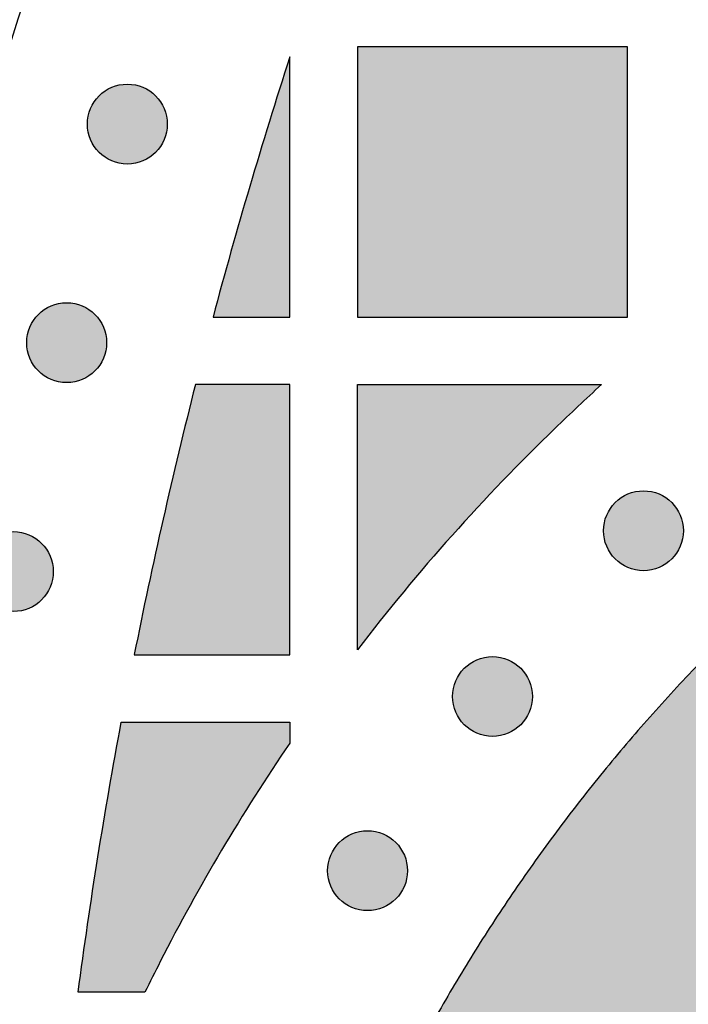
# Model space of a CAD drawing. Header units: millimetres. Extents: x -3873 to -97, y 912 to 4165.
# Tile 428 of 656: x -1893 to -1863, y 2940 to 2983. Entities that reach past the tile are written whole.
import ezdxf

# ---------------------------------------------------------------- set-up
doc = ezdxf.new("R2010")
doc.units = ezdxf.units.MM
doc.layers.add('pattern', color=7, linetype='Continuous', true_color=0x000000)

msp = doc.modelspace()

# ---------------------------------------------------------------- hatches: boundary and pattern name
at = {"layer": 'pattern'}
for points in [[(-1878.002, 2970.242), (-1866.002, 2970.242), (-1866.002, 2982.242), (-1878.002, 2982.242)], [(-1884.41, 2970.242), (-1881.002, 2970.242), (-1881.002, 2981.799), (-1882.779, 2976.042)], [(-1886.96, 2980.07), (-1886.988, 2980.097), (-1887.017, 2980.124), (-1887.047, 2980.151), (-1887.077, 2980.177), (-1887.109, 2980.203), (-1887.141, 2980.228), (-1887.175, 2980.253), (-1887.209, 2980.277), (-1887.244, 2980.3), (-1887.28, 2980.323), (-1887.316, 2980.345), (-1887.353, 2980.366), (-1887.391, 2980.387), (-1887.43, 2980.406), (-1887.469, 2980.425), (-1887.51, 2980.443), (-1887.55, 2980.46), (-1887.592, 2980.476), (-1887.634, 2980.491), (-1887.676, 2980.506), (-1887.719, 2980.519), (-1887.762, 2980.531), (-1887.806, 2980.542), (-1887.851, 2980.552), (-1887.895, 2980.56), (-1887.94, 2980.568), (-1887.986, 2980.574), (-1888.031, 2980.58), (-1888.077, 2980.584), (-1888.122, 2980.587), (-1888.168, 2980.589), (-1888.214, 2980.589), (-1888.26, 2980.589), (-1888.306, 2980.587), (-1888.352, 2980.584), (-1888.397, 2980.58), (-1888.443, 2980.574), (-1888.488, 2980.568), (-1888.533, 2980.56), (-1888.578, 2980.552), (-1888.622, 2980.542), (-1888.666, 2980.531), (-1888.709, 2980.519), (-1888.752, 2980.506), (-1888.795, 2980.491), (-1888.837, 2980.476), (-1888.878, 2980.46), (-1888.919, 2980.443), (-1888.959, 2980.425), (-1888.998, 2980.406), (-1889.037, 2980.387), (-1889.075, 2980.366), (-1889.112, 2980.345), (-1889.149, 2980.323), (-1889.185, 2980.3), (-1889.22, 2980.277), (-1889.254, 2980.253), (-1889.287, 2980.228), (-1889.319, 2980.203), (-1889.351, 2980.177), (-1889.382, 2980.151), (-1889.412, 2980.124), (-1889.441, 2980.097), (-1889.469, 2980.07), (-1889.496, 2980.041), (-1889.524, 2980.012), (-1889.55, 2979.982), (-1889.577, 2979.952), (-1889.602, 2979.92), (-1889.628, 2979.888), (-1889.652, 2979.854), (-1889.676, 2979.82), (-1889.7, 2979.785), (-1889.722, 2979.75), (-1889.744, 2979.713), (-1889.766, 2979.676), (-1889.786, 2979.638), (-1889.806, 2979.599), (-1889.825, 2979.56), (-1889.843, 2979.52), (-1889.86, 2979.479), (-1889.876, 2979.438), (-1889.891, 2979.396), (-1889.905, 2979.353), (-1889.918, 2979.31), (-1889.93, 2979.267), (-1889.941, 2979.223), (-1889.951, 2979.178), (-1889.96, 2979.134), (-1889.967, 2979.089), (-1889.974, 2979.044), (-1889.979, 2978.998), (-1889.983, 2978.952), (-1889.986, 2978.907), (-1889.988, 2978.861), (-1889.989, 2978.815), (-1889.988, 2978.769), (-1889.986, 2978.723), (-1889.983, 2978.677), (-1889.979, 2978.632), (-1889.974, 2978.586), (-1889.967, 2978.541), (-1889.96, 2978.496), (-1889.951, 2978.451), (-1889.941, 2978.407), (-1889.93, 2978.363), (-1889.918, 2978.32), (-1889.905, 2978.277), (-1889.891, 2978.234), (-1889.876, 2978.192), (-1889.86, 2978.151), (-1889.843, 2978.11), (-1889.825, 2978.07), (-1889.806, 2978.031), (-1889.786, 2977.992), (-1889.766, 2977.954), (-1889.744, 2977.917), (-1889.722, 2977.88), (-1889.7, 2977.844), (-1889.676, 2977.81), (-1889.652, 2977.775), (-1889.628, 2977.742), (-1889.602, 2977.71), (-1889.577, 2977.678), (-1889.55, 2977.647), (-1889.524, 2977.617), (-1889.496, 2977.588), (-1889.469, 2977.56), (-1889.441, 2977.533), (-1889.412, 2977.506), (-1889.382, 2977.479), (-1889.351, 2977.453), (-1889.319, 2977.427), (-1889.287, 2977.402), (-1889.254, 2977.377), (-1889.22, 2977.353), (-1889.185, 2977.33), (-1889.149, 2977.307), (-1889.112, 2977.285), (-1889.075, 2977.263), (-1889.037, 2977.243), (-1888.998, 2977.223), (-1888.959, 2977.205), (-1888.919, 2977.187), (-1888.878, 2977.17), (-1888.837, 2977.153), (-1888.795, 2977.138), (-1888.752, 2977.124), (-1888.709, 2977.111), (-1888.666, 2977.099), (-1888.622, 2977.088), (-1888.578, 2977.078), (-1888.533, 2977.07), (-1888.488, 2977.062), (-1888.443, 2977.055), (-1888.397, 2977.05), (-1888.352, 2977.046), (-1888.306, 2977.043), (-1888.26, 2977.041), (-1888.214, 2977.041), (-1888.168, 2977.041), (-1888.122, 2977.043), (-1888.077, 2977.046), (-1888.031, 2977.05), (-1887.986, 2977.055), (-1887.94, 2977.062), (-1887.895, 2977.07), (-1887.851, 2977.078), (-1887.806, 2977.088), (-1887.762, 2977.099), (-1887.719, 2977.111), (-1887.676, 2977.124), (-1887.634, 2977.138), (-1887.592, 2977.153), (-1887.55, 2977.17), (-1887.51, 2977.187), (-1887.469, 2977.205), (-1887.43, 2977.223), (-1887.391, 2977.243), (-1887.353, 2977.263), (-1887.316, 2977.285), (-1887.28, 2977.307), (-1887.244, 2977.33), (-1887.209, 2977.353), (-1887.175, 2977.377), (-1887.141, 2977.402), (-1887.109, 2977.427), (-1887.077, 2977.453), (-1887.047, 2977.479), (-1887.017, 2977.506), (-1886.988, 2977.533), (-1886.96, 2977.56), (-1886.932, 2977.588), (-1886.905, 2977.617), (-1886.878, 2977.647), (-1886.852, 2977.678), (-1886.826, 2977.71), (-1886.801, 2977.742), (-1886.776, 2977.775), (-1886.752, 2977.81), (-1886.729, 2977.844), (-1886.706, 2977.88), (-1886.684, 2977.917), (-1886.663, 2977.954), (-1886.642, 2977.992), (-1886.623, 2978.031), (-1886.604, 2978.07), (-1886.586, 2978.11), (-1886.569, 2978.151), (-1886.553, 2978.192), (-1886.538, 2978.234), (-1886.524, 2978.277), (-1886.51, 2978.32), (-1886.498, 2978.363), (-1886.487, 2978.407), (-1886.478, 2978.451), (-1886.469, 2978.496), (-1886.461, 2978.541), (-1886.455, 2978.586), (-1886.449, 2978.632), (-1886.445, 2978.677), (-1886.442, 2978.723), (-1886.441, 2978.769), (-1886.44, 2978.815), (-1886.441, 2978.861), (-1886.442, 2978.907), (-1886.445, 2978.952), (-1886.449, 2978.998), (-1886.455, 2979.044), (-1886.461, 2979.089), (-1886.469, 2979.134), (-1886.478, 2979.178), (-1886.487, 2979.223), (-1886.498, 2979.267), (-1886.51, 2979.31), (-1886.524, 2979.353), (-1886.538, 2979.396), (-1886.553, 2979.438), (-1886.569, 2979.479), (-1886.586, 2979.52), (-1886.604, 2979.56), (-1886.623, 2979.599), (-1886.642, 2979.638), (-1886.663, 2979.676), (-1886.684, 2979.713), (-1886.706, 2979.75), (-1886.729, 2979.785), (-1886.752, 2979.82), (-1886.776, 2979.854), (-1886.801, 2979.888), (-1886.826, 2979.92), (-1886.852, 2979.952), (-1886.878, 2979.982), (-1886.905, 2980.012), (-1886.932, 2980.041)], [(-1811.438, 2971.708), (-1828.127, 2978.1), (-1830.382, 2977.155), (-1832.618, 2976.154), (-1834.833, 2975.098), (-1837.026, 2973.988), (-1839.193, 2972.825), (-1841.334, 2971.608), (-1843.446, 2970.34), (-1845.528, 2969.021), (-1847.578, 2967.652), (-1849.593, 2966.235), (-1851.573, 2964.771), (-1853.515, 2963.261), (-1855.418, 2961.706), (-1857.281, 2960.109), (-1859.102, 2958.47), (-1860.879, 2956.792), (-1862.015, 2955.67), (-1863.13, 2954.523), (-1864.222, 2953.353), (-1865.291, 2952.158), (-1866.336, 2950.941), (-1867.356, 2949.702), (-1868.351, 2948.441), (-1869.32, 2947.16), (-1870.262, 2945.859), (-1871.176, 2944.539), (-1872.063, 2943.201), (-1872.922, 2941.846), (-1873.751, 2940.475), (-1874.551, 2939.088), (-1875.322, 2937.687), (-1876.062, 2936.272), (-1876.844, 2934.681), (-1877.581, 2933.061), (-1878.273, 2931.413), (-1878.917, 2929.74), (-1879.512, 2928.043), (-1880.059, 2926.324), (-1880.555, 2924.586), (-1880.999, 2922.831), (-1881.393, 2921.061), (-1881.734, 2919.278), (-1882.023, 2917.485), (-1882.259, 2915.685), (-1882.442, 2913.879), (-1882.572, 2912.071), (-1882.65, 2910.262), (-1882.676, 2908.454), (-1882.652, 2906.647), (-1882.575, 2904.838), (-1882.446, 2903.029), (-1882.265, 2901.223), (-1882.03, 2899.423), (-1881.743, 2897.63), (-1881.404, 2895.847), (-1881.012, 2894.077), (-1880.569, 2892.321), (-1880.074, 2890.582), (-1879.529, 2888.863), (-1878.935, 2887.165), (-1878.293, 2885.491), (-1877.603, 2883.843), (-1876.867, 2882.222), (-1876.086, 2880.631), (-1875.347, 2879.216), (-1874.578, 2877.814), (-1873.779, 2876.426), (-1872.951, 2875.054), (-1872.094, 2873.698), (-1871.208, 2872.359), (-1870.294, 2871.039), (-1869.354, 2869.737), (-1868.386, 2868.455), (-1867.392, 2867.193), (-1866.373, 2865.953), (-1865.329, 2864.735), (-1864.261, 2863.54), (-1863.17, 2862.368), (-1862.057, 2861.221), (-1860.921, 2860.098), (-1859.145, 2858.418), (-1857.326, 2856.778), (-1855.464, 2855.179), (-1853.563, 2853.623), (-1851.622, 2852.111), (-1849.643, 2850.645), (-1847.629, 2849.226), (-1845.581, 2847.855), (-1843.5, 2846.534), (-1841.389, 2845.264), (-1839.249, 2844.046), (-1837.083, 2842.88), (-1834.891, 2841.769), (-1832.677, 2840.711), (-1830.442, 2839.708), (-1828.188, 2838.762), (-1811.493, 2845.139), (-1823.672, 2849.879), (-1825.662, 2850.715), (-1827.635, 2851.601), (-1829.59, 2852.534), (-1831.525, 2853.516), (-1833.438, 2854.545), (-1835.327, 2855.621), (-1837.191, 2856.742), (-1839.028, 2857.908), (-1840.837, 2859.118), (-1842.615, 2860.371), (-1844.362, 2861.665), (-1846.075, 2863), (-1847.754, 2864.374), (-1849.398, 2865.786), (-1851.004, 2867.234), (-1852.572, 2868.717), (-1853.532, 2869.666), (-1854.473, 2870.636), (-1855.396, 2871.627), (-1856.299, 2872.637), (-1857.181, 2873.667), (-1858.043, 2874.716), (-1858.883, 2875.782), (-1859.701, 2876.866), (-1860.496, 2877.967), (-1861.269, 2879.083), (-1862.017, 2880.215), (-1862.742, 2881.361), (-1863.442, 2882.521), (-1864.118, 2883.694), (-1864.768, 2884.88), (-1865.393, 2886.076), (-1866.019, 2887.352), (-1866.609, 2888.652), (-1867.162, 2889.975), (-1867.677, 2891.318), (-1868.153, 2892.682), (-1868.59, 2894.063), (-1868.986, 2895.46), (-1869.341, 2896.872), (-1869.655, 2898.295), (-1869.928, 2899.73), (-1870.158, 2901.173), (-1870.346, 2902.622), (-1870.492, 2904.077), (-1870.595, 2905.534), (-1870.657, 2906.992), (-1870.676, 2908.449), (-1870.655, 2909.906), (-1870.593, 2911.364), (-1870.488, 2912.821), (-1870.341, 2914.276), (-1870.152, 2915.725), (-1869.92, 2917.168), (-1869.647, 2918.602), (-1869.331, 2920.025), (-1868.975, 2921.437), (-1868.577, 2922.833), (-1868.139, 2924.214), (-1867.662, 2925.577), (-1867.145, 2926.921), (-1866.591, 2928.243), (-1866, 2929.542), (-1865.373, 2930.817), (-1864.748, 2932.013), (-1864.096, 2933.198), (-1863.42, 2934.37), (-1862.718, 2935.53), (-1861.993, 2936.676), (-1861.243, 2937.807), (-1860.47, 2938.923), (-1859.673, 2940.022), (-1858.854, 2941.106), (-1858.013, 2942.171), (-1857.151, 2943.219), (-1856.268, 2944.248), (-1855.364, 2945.258), (-1854.44, 2946.248), (-1853.498, 2947.217), (-1852.537, 2948.165), (-1850.968, 2949.647), (-1849.36, 2951.094), (-1847.716, 2952.504), (-1846.036, 2953.877), (-1844.321, 2955.21), (-1842.573, 2956.503), (-1840.794, 2957.754), (-1838.984, 2958.962), (-1837.146, 2960.127), (-1835.281, 2961.247), (-1833.391, 2962.321), (-1831.477, 2963.348), (-1829.542, 2964.328), (-1827.586, 2965.26), (-1825.612, 2966.143), (-1823.621, 2966.978)], [(-1889.655, 2970.357), (-1889.683, 2970.385), (-1889.712, 2970.412), (-1889.742, 2970.439), (-1889.772, 2970.465), (-1889.804, 2970.491), (-1889.836, 2970.516), (-1889.87, 2970.541), (-1889.904, 2970.565), (-1889.939, 2970.588), (-1889.975, 2970.611), (-1890.011, 2970.633), (-1890.048, 2970.654), (-1890.086, 2970.675), (-1890.125, 2970.694), (-1890.164, 2970.713), (-1890.205, 2970.731), (-1890.245, 2970.748), (-1890.287, 2970.764), (-1890.329, 2970.779), (-1890.371, 2970.793), (-1890.414, 2970.806), (-1890.457, 2970.818), (-1890.501, 2970.829), (-1890.546, 2970.839), (-1890.59, 2970.848), (-1890.635, 2970.856), (-1890.681, 2970.862), (-1890.726, 2970.867), (-1890.772, 2970.872), (-1890.817, 2970.875), (-1890.863, 2970.876), (-1890.909, 2970.877), (-1890.955, 2970.876), (-1891.001, 2970.875), (-1891.047, 2970.872), (-1891.092, 2970.867), (-1891.138, 2970.862), (-1891.183, 2970.856), (-1891.228, 2970.848), (-1891.273, 2970.839), (-1891.317, 2970.829), (-1891.361, 2970.818), (-1891.404, 2970.806), (-1891.447, 2970.793), (-1891.49, 2970.779), (-1891.532, 2970.764), (-1891.573, 2970.748), (-1891.614, 2970.731), (-1891.654, 2970.713), (-1891.693, 2970.694), (-1891.732, 2970.675), (-1891.77, 2970.654), (-1891.807, 2970.633), (-1891.844, 2970.611), (-1891.88, 2970.588), (-1891.915, 2970.565), (-1891.949, 2970.541), (-1891.982, 2970.516), (-1892.014, 2970.491), (-1892.046, 2970.465), (-1892.077, 2970.439), (-1892.107, 2970.412), (-1892.136, 2970.385), (-1892.164, 2970.357), (-1892.191, 2970.329), (-1892.219, 2970.3), (-1892.245, 2970.27), (-1892.272, 2970.239), (-1892.297, 2970.208), (-1892.323, 2970.175), (-1892.347, 2970.142), (-1892.371, 2970.108), (-1892.395, 2970.073), (-1892.417, 2970.037), (-1892.439, 2970.001), (-1892.461, 2969.964), (-1892.481, 2969.926), (-1892.501, 2969.887), (-1892.52, 2969.847), (-1892.538, 2969.807), (-1892.555, 2969.767), (-1892.571, 2969.725), (-1892.586, 2969.683), (-1892.6, 2969.641), (-1892.613, 2969.598), (-1892.625, 2969.554), (-1892.636, 2969.51), (-1892.646, 2969.466), (-1892.655, 2969.422), (-1892.662, 2969.377), (-1892.669, 2969.331), (-1892.674, 2969.286), (-1892.678, 2969.24), (-1892.681, 2969.194), (-1892.683, 2969.149), (-1892.684, 2969.103), (-1892.683, 2969.057), (-1892.681, 2969.011), (-1892.678, 2968.965), (-1892.674, 2968.919), (-1892.669, 2968.874), (-1892.662, 2968.829), (-1892.655, 2968.784), (-1892.646, 2968.739), (-1892.636, 2968.695), (-1892.625, 2968.651), (-1892.613, 2968.607), (-1892.6, 2968.564), (-1892.586, 2968.522), (-1892.571, 2968.48), (-1892.555, 2968.439), (-1892.538, 2968.398), (-1892.52, 2968.358), (-1892.501, 2968.318), (-1892.481, 2968.28), (-1892.461, 2968.242), (-1892.439, 2968.204), (-1892.417, 2968.168), (-1892.395, 2968.132), (-1892.371, 2968.097), (-1892.347, 2968.063), (-1892.323, 2968.03), (-1892.297, 2967.997), (-1892.272, 2967.966), (-1892.245, 2967.935), (-1892.219, 2967.905), (-1892.191, 2967.876), (-1892.164, 2967.848), (-1892.136, 2967.82), (-1892.107, 2967.793), (-1892.077, 2967.767), (-1892.046, 2967.74), (-1892.014, 2967.715), (-1891.982, 2967.689), (-1891.949, 2967.665), (-1891.915, 2967.641), (-1891.88, 2967.617), (-1891.844, 2967.594), (-1891.807, 2967.572), (-1891.77, 2967.551), (-1891.732, 2967.531), (-1891.693, 2967.511), (-1891.654, 2967.492), (-1891.614, 2967.474), (-1891.573, 2967.457), (-1891.532, 2967.441), (-1891.49, 2967.426), (-1891.447, 2967.412), (-1891.404, 2967.399), (-1891.361, 2967.387), (-1891.317, 2967.376), (-1891.273, 2967.366), (-1891.228, 2967.357), (-1891.183, 2967.35), (-1891.138, 2967.343), (-1891.092, 2967.338), (-1891.047, 2967.334), (-1891.001, 2967.331), (-1890.955, 2967.329), (-1890.909, 2967.328), (-1890.863, 2967.329), (-1890.817, 2967.331), (-1890.772, 2967.334), (-1890.726, 2967.338), (-1890.681, 2967.343), (-1890.635, 2967.35), (-1890.59, 2967.357), (-1890.546, 2967.366), (-1890.501, 2967.376), (-1890.457, 2967.387), (-1890.414, 2967.399), (-1890.371, 2967.412), (-1890.329, 2967.426), (-1890.287, 2967.441), (-1890.245, 2967.457), (-1890.205, 2967.474), (-1890.164, 2967.492), (-1890.125, 2967.511), (-1890.086, 2967.531), (-1890.048, 2967.551), (-1890.011, 2967.572), (-1889.975, 2967.594), (-1889.939, 2967.617), (-1889.904, 2967.641), (-1889.87, 2967.665), (-1889.836, 2967.689), (-1889.804, 2967.715), (-1889.772, 2967.74), (-1889.742, 2967.767), (-1889.712, 2967.793), (-1889.683, 2967.82), (-1889.655, 2967.848), (-1889.627, 2967.876), (-1889.6, 2967.905), (-1889.573, 2967.935), (-1889.547, 2967.966), (-1889.521, 2967.997), (-1889.496, 2968.03), (-1889.471, 2968.063), (-1889.447, 2968.097), (-1889.424, 2968.132), (-1889.401, 2968.168), (-1889.379, 2968.204), (-1889.358, 2968.242), (-1889.337, 2968.28), (-1889.318, 2968.318), (-1889.299, 2968.358), (-1889.281, 2968.398), (-1889.264, 2968.439), (-1889.248, 2968.48), (-1889.233, 2968.522), (-1889.219, 2968.564), (-1889.205, 2968.607), (-1889.193, 2968.651), (-1889.182, 2968.695), (-1889.173, 2968.739), (-1889.164, 2968.784), (-1889.156, 2968.829), (-1889.15, 2968.874), (-1889.144, 2968.919), (-1889.14, 2968.965), (-1889.137, 2969.011), (-1889.136, 2969.057), (-1889.135, 2969.103), (-1889.136, 2969.149), (-1889.137, 2969.194), (-1889.14, 2969.24), (-1889.144, 2969.286), (-1889.15, 2969.331), (-1889.156, 2969.377), (-1889.164, 2969.422), (-1889.173, 2969.466), (-1889.182, 2969.51), (-1889.193, 2969.554), (-1889.205, 2969.598), (-1889.219, 2969.641), (-1889.233, 2969.683), (-1889.248, 2969.725), (-1889.264, 2969.767), (-1889.281, 2969.807), (-1889.299, 2969.847), (-1889.318, 2969.887), (-1889.337, 2969.926), (-1889.358, 2969.964), (-1889.379, 2970.001), (-1889.401, 2970.037), (-1889.424, 2970.073), (-1889.447, 2970.108), (-1889.471, 2970.142), (-1889.496, 2970.175), (-1889.521, 2970.208), (-1889.547, 2970.239), (-1889.573, 2970.27), (-1889.6, 2970.3), (-1889.627, 2970.329)], [(-1885.192, 2967.242), (-1886.627, 2961.259), (-1887.907, 2955.242), (-1881.002, 2955.242), (-1881.002, 2967.242)], [(-1867.164, 2967.242), (-1869.221, 2965.301), (-1870.396, 2964.144), (-1871.55, 2962.965), (-1872.682, 2961.764), (-1873.793, 2960.542), (-1874.881, 2959.3), (-1875.945, 2958.039), (-1876.986, 2956.758), (-1878.002, 2955.46), (-1878.002, 2967.242)], [(-1864.042, 2962.003), (-1864.07, 2962.031), (-1864.099, 2962.058), (-1864.129, 2962.084), (-1864.16, 2962.111), (-1864.191, 2962.136), (-1864.224, 2962.162), (-1864.257, 2962.186), (-1864.291, 2962.21), (-1864.326, 2962.234), (-1864.362, 2962.257), (-1864.398, 2962.279), (-1864.436, 2962.3), (-1864.474, 2962.32), (-1864.512, 2962.34), (-1864.552, 2962.359), (-1864.592, 2962.377), (-1864.633, 2962.394), (-1864.674, 2962.41), (-1864.716, 2962.425), (-1864.758, 2962.439), (-1864.801, 2962.452), (-1864.845, 2962.464), (-1864.889, 2962.475), (-1864.933, 2962.485), (-1864.978, 2962.494), (-1865.023, 2962.501), (-1865.068, 2962.508), (-1865.113, 2962.513), (-1865.159, 2962.517), (-1865.205, 2962.52), (-1865.251, 2962.522), (-1865.297, 2962.523), (-1865.342, 2962.522), (-1865.388, 2962.52), (-1865.434, 2962.517), (-1865.48, 2962.513), (-1865.525, 2962.508), (-1865.57, 2962.501), (-1865.615, 2962.494), (-1865.66, 2962.485), (-1865.704, 2962.475), (-1865.748, 2962.464), (-1865.792, 2962.452), (-1865.835, 2962.439), (-1865.877, 2962.425), (-1865.919, 2962.41), (-1865.961, 2962.394), (-1866.001, 2962.377), (-1866.041, 2962.359), (-1866.081, 2962.34), (-1866.119, 2962.32), (-1866.157, 2962.3), (-1866.195, 2962.279), (-1866.231, 2962.257), (-1866.267, 2962.234), (-1866.302, 2962.21), (-1866.336, 2962.186), (-1866.369, 2962.162), (-1866.402, 2962.136), (-1866.433, 2962.111), (-1866.464, 2962.084), (-1866.494, 2962.058), (-1866.523, 2962.031), (-1866.551, 2962.003), (-1866.579, 2961.975), (-1866.606, 2961.946), (-1866.633, 2961.916), (-1866.659, 2961.885), (-1866.685, 2961.854), (-1866.71, 2961.821), (-1866.734, 2961.788), (-1866.758, 2961.754), (-1866.782, 2961.719), (-1866.805, 2961.683), (-1866.827, 2961.647), (-1866.848, 2961.609), (-1866.868, 2961.571), (-1866.888, 2961.533), (-1866.907, 2961.493), (-1866.925, 2961.453), (-1866.942, 2961.412), (-1866.958, 2961.371), (-1866.973, 2961.329), (-1866.987, 2961.287), (-1867, 2961.244), (-1867.012, 2961.2), (-1867.023, 2961.156), (-1867.033, 2961.112), (-1867.042, 2961.067), (-1867.05, 2961.022), (-1867.056, 2960.977), (-1867.061, 2960.932), (-1867.065, 2960.886), (-1867.068, 2960.84), (-1867.07, 2960.794), (-1867.071, 2960.748), (-1867.07, 2960.703), (-1867.068, 2960.657), (-1867.065, 2960.611), (-1867.061, 2960.565), (-1867.056, 2960.52), (-1867.05, 2960.474), (-1867.042, 2960.43), (-1867.033, 2960.385), (-1867.023, 2960.341), (-1867.012, 2960.297), (-1867, 2960.253), (-1866.987, 2960.21), (-1866.973, 2960.168), (-1866.958, 2960.126), (-1866.942, 2960.084), (-1866.925, 2960.044), (-1866.907, 2960.004), (-1866.888, 2959.964), (-1866.868, 2959.925), (-1866.848, 2959.887), (-1866.827, 2959.85), (-1866.805, 2959.814), (-1866.782, 2959.778), (-1866.758, 2959.743), (-1866.734, 2959.709), (-1866.71, 2959.676), (-1866.685, 2959.643), (-1866.659, 2959.612), (-1866.633, 2959.581), (-1866.606, 2959.551), (-1866.579, 2959.522), (-1866.551, 2959.494), (-1866.523, 2959.466), (-1866.494, 2959.439), (-1866.464, 2959.412), (-1866.433, 2959.386), (-1866.402, 2959.36), (-1866.369, 2959.335), (-1866.336, 2959.311), (-1866.302, 2959.286), (-1866.267, 2959.263), (-1866.231, 2959.24), (-1866.195, 2959.218), (-1866.157, 2959.197), (-1866.119, 2959.177), (-1866.081, 2959.157), (-1866.041, 2959.138), (-1866.001, 2959.12), (-1865.961, 2959.103), (-1865.919, 2959.087), (-1865.877, 2959.072), (-1865.835, 2959.058), (-1865.792, 2959.045), (-1865.748, 2959.033), (-1865.704, 2959.022), (-1865.66, 2959.012), (-1865.615, 2959.003), (-1865.57, 2958.995), (-1865.525, 2958.989), (-1865.48, 2958.984), (-1865.434, 2958.979), (-1865.388, 2958.977), (-1865.342, 2958.975), (-1865.297, 2958.974), (-1865.251, 2958.975), (-1865.205, 2958.977), (-1865.159, 2958.979), (-1865.113, 2958.984), (-1865.068, 2958.989), (-1865.023, 2958.995), (-1864.978, 2959.003), (-1864.933, 2959.012), (-1864.889, 2959.022), (-1864.845, 2959.033), (-1864.801, 2959.045), (-1864.758, 2959.058), (-1864.716, 2959.072), (-1864.674, 2959.087), (-1864.633, 2959.103), (-1864.592, 2959.12), (-1864.552, 2959.138), (-1864.512, 2959.157), (-1864.474, 2959.177), (-1864.436, 2959.197), (-1864.398, 2959.218), (-1864.362, 2959.24), (-1864.326, 2959.263), (-1864.291, 2959.286), (-1864.257, 2959.311), (-1864.224, 2959.335), (-1864.191, 2959.36), (-1864.16, 2959.386), (-1864.129, 2959.412), (-1864.099, 2959.439), (-1864.07, 2959.466), (-1864.042, 2959.494), (-1864.014, 2959.522), (-1863.987, 2959.551), (-1863.961, 2959.581), (-1863.934, 2959.612), (-1863.908, 2959.643), (-1863.883, 2959.676), (-1863.859, 2959.709), (-1863.835, 2959.743), (-1863.811, 2959.778), (-1863.788, 2959.814), (-1863.766, 2959.85), (-1863.745, 2959.887), (-1863.725, 2959.925), (-1863.705, 2959.964), (-1863.686, 2960.004), (-1863.668, 2960.044), (-1863.651, 2960.084), (-1863.635, 2960.126), (-1863.62, 2960.168), (-1863.606, 2960.21), (-1863.593, 2960.253), (-1863.581, 2960.297), (-1863.57, 2960.341), (-1863.56, 2960.385), (-1863.551, 2960.43), (-1863.544, 2960.474), (-1863.537, 2960.52), (-1863.532, 2960.565), (-1863.528, 2960.611), (-1863.525, 2960.657), (-1863.523, 2960.703), (-1863.522, 2960.748), (-1863.523, 2960.794), (-1863.525, 2960.84), (-1863.528, 2960.886), (-1863.532, 2960.932), (-1863.537, 2960.977), (-1863.544, 2961.022), (-1863.551, 2961.067), (-1863.56, 2961.112), (-1863.57, 2961.156), (-1863.581, 2961.2), (-1863.593, 2961.244), (-1863.606, 2961.287), (-1863.62, 2961.329), (-1863.635, 2961.371), (-1863.651, 2961.412), (-1863.668, 2961.453), (-1863.686, 2961.493), (-1863.705, 2961.533), (-1863.725, 2961.571), (-1863.745, 2961.609), (-1863.766, 2961.647), (-1863.788, 2961.683), (-1863.811, 2961.719), (-1863.835, 2961.754), (-1863.859, 2961.788), (-1863.883, 2961.821), (-1863.908, 2961.854), (-1863.934, 2961.885), (-1863.961, 2961.916), (-1863.987, 2961.946), (-1864.014, 2961.975)], [(-1892.021, 2960.189), (-1892.049, 2960.216), (-1892.078, 2960.243), (-1892.108, 2960.27), (-1892.139, 2960.296), (-1892.17, 2960.322), (-1892.203, 2960.347), (-1892.236, 2960.372), (-1892.27, 2960.396), (-1892.305, 2960.419), (-1892.341, 2960.442), (-1892.377, 2960.464), (-1892.415, 2960.485), (-1892.453, 2960.506), (-1892.491, 2960.525), (-1892.531, 2960.544), (-1892.571, 2960.562), (-1892.612, 2960.579), (-1892.653, 2960.595), (-1892.695, 2960.61), (-1892.737, 2960.625), (-1892.78, 2960.638), (-1892.824, 2960.65), (-1892.868, 2960.661), (-1892.912, 2960.671), (-1892.957, 2960.679), (-1893.002, 2960.687), (-1893.047, 2960.693), (-1893.092, 2960.699), (-1893.138, 2960.703), (-1893.184, 2960.706), (-1893.23, 2960.708), (-1893.276, 2960.708), (-1893.322, 2960.708), (-1893.367, 2960.706), (-1893.413, 2960.703), (-1893.459, 2960.699), (-1893.504, 2960.693), (-1893.55, 2960.687), (-1893.594, 2960.679), (-1893.639, 2960.671), (-1893.683, 2960.661), (-1893.727, 2960.65), (-1893.771, 2960.638), (-1893.814, 2960.625), (-1893.856, 2960.61), (-1893.898, 2960.595), (-1893.94, 2960.579), (-1893.98, 2960.562), (-1894.02, 2960.544), (-1894.06, 2960.525), (-1894.099, 2960.506), (-1894.137, 2960.485), (-1894.174, 2960.464), (-1894.21, 2960.442), (-1894.246, 2960.419), (-1894.281, 2960.396), (-1894.315, 2960.372), (-1894.348, 2960.347), (-1894.381, 2960.322), (-1894.412, 2960.296), (-1894.443, 2960.27), (-1894.473, 2960.243), (-1894.502, 2960.216), (-1894.53, 2960.189), (-1894.558, 2960.16), (-1894.585, 2960.131), (-1894.612, 2960.101), (-1894.638, 2960.071), (-1894.664, 2960.039), (-1894.689, 2960.007), (-1894.713, 2959.973), (-1894.738, 2959.939), (-1894.761, 2959.904), (-1894.784, 2959.869), (-1894.806, 2959.832), (-1894.827, 2959.795), (-1894.847, 2959.757), (-1894.867, 2959.718), (-1894.886, 2959.679), (-1894.904, 2959.639), (-1894.921, 2959.598), (-1894.937, 2959.557), (-1894.952, 2959.515), (-1894.966, 2959.472), (-1894.979, 2959.429), (-1894.991, 2959.386), (-1895.002, 2959.342), (-1895.012, 2959.297), (-1895.021, 2959.253), (-1895.029, 2959.208), (-1895.035, 2959.163), (-1895.04, 2959.117), (-1895.045, 2959.072), (-1895.048, 2959.026), (-1895.049, 2958.98), (-1895.05, 2958.934), (-1895.049, 2958.888), (-1895.048, 2958.842), (-1895.045, 2958.796), (-1895.04, 2958.751), (-1895.035, 2958.705), (-1895.029, 2958.66), (-1895.021, 2958.615), (-1895.012, 2958.57), (-1895.002, 2958.526), (-1894.991, 2958.482), (-1894.979, 2958.439), (-1894.966, 2958.396), (-1894.952, 2958.353), (-1894.937, 2958.311), (-1894.921, 2958.27), (-1894.904, 2958.229), (-1894.886, 2958.189), (-1894.867, 2958.15), (-1894.847, 2958.111), (-1894.827, 2958.073), (-1894.806, 2958.036), (-1894.784, 2957.999), (-1894.761, 2957.963), (-1894.738, 2957.929), (-1894.713, 2957.894), (-1894.689, 2957.861), (-1894.664, 2957.829), (-1894.638, 2957.797), (-1894.612, 2957.766), (-1894.585, 2957.736), (-1894.558, 2957.707), (-1894.53, 2957.679), (-1894.502, 2957.652), (-1894.473, 2957.625), (-1894.443, 2957.598), (-1894.412, 2957.572), (-1894.381, 2957.546), (-1894.348, 2957.521), (-1894.315, 2957.496), (-1894.281, 2957.472), (-1894.246, 2957.449), (-1894.21, 2957.426), (-1894.174, 2957.404), (-1894.137, 2957.382), (-1894.099, 2957.362), (-1894.06, 2957.342), (-1894.02, 2957.324), (-1893.98, 2957.306), (-1893.94, 2957.289), (-1893.898, 2957.272), (-1893.856, 2957.257), (-1893.814, 2957.243), (-1893.771, 2957.23), (-1893.727, 2957.218), (-1893.683, 2957.207), (-1893.639, 2957.197), (-1893.594, 2957.189), (-1893.55, 2957.181), (-1893.504, 2957.174), (-1893.459, 2957.169), (-1893.413, 2957.165), (-1893.367, 2957.162), (-1893.322, 2957.16), (-1893.276, 2957.16), (-1893.23, 2957.16), (-1893.184, 2957.162), (-1893.138, 2957.165), (-1893.092, 2957.169), (-1893.047, 2957.174), (-1893.002, 2957.181), (-1892.957, 2957.189), (-1892.912, 2957.197), (-1892.868, 2957.207), (-1892.824, 2957.218), (-1892.78, 2957.23), (-1892.737, 2957.243), (-1892.695, 2957.257), (-1892.653, 2957.272), (-1892.612, 2957.289), (-1892.571, 2957.306), (-1892.531, 2957.324), (-1892.491, 2957.342), (-1892.453, 2957.362), (-1892.415, 2957.382), (-1892.377, 2957.404), (-1892.341, 2957.426), (-1892.305, 2957.449), (-1892.27, 2957.472), (-1892.236, 2957.496), (-1892.203, 2957.521), (-1892.17, 2957.546), (-1892.139, 2957.572), (-1892.108, 2957.598), (-1892.078, 2957.625), (-1892.049, 2957.652), (-1892.021, 2957.679), (-1891.993, 2957.707), (-1891.966, 2957.736), (-1891.94, 2957.766), (-1891.913, 2957.797), (-1891.888, 2957.829), (-1891.862, 2957.861), (-1891.838, 2957.894), (-1891.814, 2957.929), (-1891.79, 2957.963), (-1891.767, 2957.999), (-1891.745, 2958.036), (-1891.724, 2958.073), (-1891.704, 2958.111), (-1891.684, 2958.15), (-1891.665, 2958.189), (-1891.647, 2958.229), (-1891.63, 2958.27), (-1891.614, 2958.311), (-1891.599, 2958.353), (-1891.585, 2958.396), (-1891.572, 2958.439), (-1891.56, 2958.482), (-1891.549, 2958.526), (-1891.539, 2958.57), (-1891.53, 2958.615), (-1891.523, 2958.66), (-1891.516, 2958.705), (-1891.511, 2958.751), (-1891.507, 2958.796), (-1891.504, 2958.842), (-1891.502, 2958.888), (-1891.501, 2958.934), (-1891.502, 2958.98), (-1891.504, 2959.026), (-1891.507, 2959.072), (-1891.511, 2959.117), (-1891.516, 2959.163), (-1891.523, 2959.208), (-1891.53, 2959.253), (-1891.539, 2959.297), (-1891.549, 2959.342), (-1891.56, 2959.386), (-1891.572, 2959.429), (-1891.585, 2959.472), (-1891.599, 2959.515), (-1891.614, 2959.557), (-1891.63, 2959.598), (-1891.647, 2959.639), (-1891.665, 2959.679), (-1891.684, 2959.718), (-1891.704, 2959.757), (-1891.724, 2959.795), (-1891.745, 2959.832), (-1891.767, 2959.869), (-1891.79, 2959.904), (-1891.814, 2959.939), (-1891.838, 2959.973), (-1891.862, 2960.007), (-1891.888, 2960.039), (-1891.913, 2960.071), (-1891.94, 2960.101), (-1891.966, 2960.131), (-1891.993, 2960.16)], [(-1870.747, 2954.638), (-1870.775, 2954.665), (-1870.804, 2954.693), (-1870.834, 2954.719), (-1870.864, 2954.746), (-1870.896, 2954.771), (-1870.928, 2954.797), (-1870.962, 2954.821), (-1870.996, 2954.845), (-1871.031, 2954.869), (-1871.066, 2954.891), (-1871.103, 2954.913), (-1871.14, 2954.935), (-1871.178, 2954.955), (-1871.217, 2954.975), (-1871.256, 2954.994), (-1871.296, 2955.012), (-1871.337, 2955.029), (-1871.379, 2955.045), (-1871.42, 2955.06), (-1871.463, 2955.074), (-1871.506, 2955.087), (-1871.549, 2955.099), (-1871.593, 2955.11), (-1871.638, 2955.12), (-1871.682, 2955.129), (-1871.727, 2955.136), (-1871.772, 2955.143), (-1871.818, 2955.148), (-1871.864, 2955.152), (-1871.909, 2955.155), (-1871.955, 2955.157), (-1872.001, 2955.158), (-1872.047, 2955.157), (-1872.093, 2955.155), (-1872.139, 2955.152), (-1872.184, 2955.148), (-1872.23, 2955.143), (-1872.275, 2955.136), (-1872.32, 2955.129), (-1872.365, 2955.12), (-1872.409, 2955.11), (-1872.453, 2955.099), (-1872.496, 2955.087), (-1872.539, 2955.074), (-1872.582, 2955.06), (-1872.624, 2955.045), (-1872.665, 2955.029), (-1872.706, 2955.012), (-1872.746, 2954.994), (-1872.785, 2954.975), (-1872.824, 2954.955), (-1872.862, 2954.935), (-1872.899, 2954.913), (-1872.936, 2954.891), (-1872.972, 2954.869), (-1873.007, 2954.845), (-1873.041, 2954.821), (-1873.074, 2954.797), (-1873.106, 2954.771), (-1873.138, 2954.746), (-1873.169, 2954.719), (-1873.199, 2954.693), (-1873.228, 2954.665), (-1873.256, 2954.638), (-1873.283, 2954.61), (-1873.31, 2954.581), (-1873.337, 2954.551), (-1873.363, 2954.52), (-1873.389, 2954.489), (-1873.414, 2954.456), (-1873.439, 2954.423), (-1873.463, 2954.389), (-1873.487, 2954.354), (-1873.509, 2954.318), (-1873.531, 2954.282), (-1873.553, 2954.244), (-1873.573, 2954.206), (-1873.593, 2954.168), (-1873.612, 2954.128), (-1873.63, 2954.088), (-1873.647, 2954.047), (-1873.663, 2954.006), (-1873.678, 2953.964), (-1873.692, 2953.922), (-1873.705, 2953.879), (-1873.717, 2953.835), (-1873.728, 2953.791), (-1873.738, 2953.747), (-1873.747, 2953.702), (-1873.754, 2953.657), (-1873.761, 2953.612), (-1873.766, 2953.567), (-1873.77, 2953.521), (-1873.773, 2953.475), (-1873.775, 2953.429), (-1873.775, 2953.383), (-1873.775, 2953.337), (-1873.773, 2953.291), (-1873.77, 2953.246), (-1873.766, 2953.2), (-1873.761, 2953.155), (-1873.754, 2953.109), (-1873.747, 2953.064), (-1873.738, 2953.02), (-1873.728, 2952.975), (-1873.717, 2952.932), (-1873.705, 2952.888), (-1873.692, 2952.845), (-1873.678, 2952.803), (-1873.663, 2952.761), (-1873.647, 2952.719), (-1873.63, 2952.679), (-1873.612, 2952.638), (-1873.593, 2952.599), (-1873.573, 2952.56), (-1873.553, 2952.522), (-1873.531, 2952.485), (-1873.509, 2952.449), (-1873.487, 2952.413), (-1873.463, 2952.378), (-1873.439, 2952.344), (-1873.414, 2952.311), (-1873.389, 2952.278), (-1873.363, 2952.246), (-1873.337, 2952.216), (-1873.31, 2952.186), (-1873.283, 2952.157), (-1873.256, 2952.129), (-1873.228, 2952.101), (-1873.199, 2952.074), (-1873.169, 2952.047), (-1873.138, 2952.021), (-1873.106, 2951.995), (-1873.074, 2951.97), (-1873.041, 2951.945), (-1873.007, 2951.921), (-1872.972, 2951.898), (-1872.936, 2951.875), (-1872.899, 2951.853), (-1872.862, 2951.832), (-1872.824, 2951.811), (-1872.785, 2951.792), (-1872.746, 2951.773), (-1872.706, 2951.755), (-1872.665, 2951.738), (-1872.624, 2951.722), (-1872.582, 2951.707), (-1872.539, 2951.693), (-1872.496, 2951.68), (-1872.453, 2951.667), (-1872.409, 2951.657), (-1872.365, 2951.647), (-1872.32, 2951.638), (-1872.275, 2951.63), (-1872.23, 2951.624), (-1872.184, 2951.618), (-1872.139, 2951.614), (-1872.093, 2951.611), (-1872.047, 2951.61), (-1872.001, 2951.609), (-1871.955, 2951.61), (-1871.909, 2951.611), (-1871.864, 2951.614), (-1871.818, 2951.618), (-1871.772, 2951.624), (-1871.727, 2951.63), (-1871.682, 2951.638), (-1871.638, 2951.647), (-1871.593, 2951.657), (-1871.549, 2951.667), (-1871.506, 2951.68), (-1871.463, 2951.693), (-1871.42, 2951.707), (-1871.379, 2951.722), (-1871.337, 2951.738), (-1871.296, 2951.755), (-1871.256, 2951.773), (-1871.217, 2951.792), (-1871.178, 2951.811), (-1871.14, 2951.832), (-1871.103, 2951.853), (-1871.066, 2951.875), (-1871.031, 2951.898), (-1870.996, 2951.921), (-1870.962, 2951.945), (-1870.928, 2951.97), (-1870.896, 2951.995), (-1870.864, 2952.021), (-1870.834, 2952.047), (-1870.804, 2952.074), (-1870.775, 2952.101), (-1870.747, 2952.129), (-1870.719, 2952.157), (-1870.692, 2952.186), (-1870.665, 2952.216), (-1870.639, 2952.246), (-1870.613, 2952.278), (-1870.588, 2952.311), (-1870.563, 2952.344), (-1870.539, 2952.378), (-1870.516, 2952.413), (-1870.493, 2952.449), (-1870.471, 2952.485), (-1870.45, 2952.522), (-1870.429, 2952.56), (-1870.41, 2952.599), (-1870.391, 2952.638), (-1870.373, 2952.679), (-1870.356, 2952.719), (-1870.34, 2952.761), (-1870.325, 2952.803), (-1870.31, 2952.845), (-1870.297, 2952.888), (-1870.285, 2952.932), (-1870.274, 2952.975), (-1870.265, 2953.02), (-1870.256, 2953.064), (-1870.248, 2953.109), (-1870.242, 2953.155), (-1870.236, 2953.2), (-1870.232, 2953.246), (-1870.229, 2953.291), (-1870.227, 2953.337), (-1870.227, 2953.383), (-1870.227, 2953.429), (-1870.229, 2953.475), (-1870.232, 2953.521), (-1870.236, 2953.567), (-1870.242, 2953.612), (-1870.248, 2953.657), (-1870.256, 2953.702), (-1870.265, 2953.747), (-1870.274, 2953.791), (-1870.285, 2953.835), (-1870.297, 2953.879), (-1870.31, 2953.922), (-1870.325, 2953.964), (-1870.34, 2954.006), (-1870.356, 2954.047), (-1870.373, 2954.088), (-1870.391, 2954.128), (-1870.41, 2954.168), (-1870.429, 2954.206), (-1870.45, 2954.244), (-1870.471, 2954.282), (-1870.493, 2954.318), (-1870.516, 2954.354), (-1870.539, 2954.389), (-1870.563, 2954.423), (-1870.588, 2954.456), (-1870.613, 2954.489), (-1870.639, 2954.52), (-1870.665, 2954.551), (-1870.692, 2954.581), (-1870.719, 2954.61)], [(-1886.751, 2941.61), (-1887.431, 2940.242), (-1890.401, 2940.242), (-1889.52, 2946.254), (-1888.485, 2952.242), (-1881.002, 2952.242), (-1881.002, 2951.313), (-1882.553, 2948.957), (-1884.029, 2946.552), (-1885.429, 2944.102)], [(-1876.295, 2946.898), (-1876.323, 2946.925), (-1876.352, 2946.952), (-1876.382, 2946.979), (-1876.413, 2947.005), (-1876.445, 2947.031), (-1876.477, 2947.056), (-1876.51, 2947.081), (-1876.544, 2947.105), (-1876.579, 2947.128), (-1876.615, 2947.151), (-1876.652, 2947.173), (-1876.689, 2947.194), (-1876.727, 2947.215), (-1876.766, 2947.235), (-1876.805, 2947.253), (-1876.845, 2947.271), (-1876.886, 2947.288), (-1876.927, 2947.304), (-1876.969, 2947.32), (-1877.012, 2947.334), (-1877.055, 2947.347), (-1877.098, 2947.359), (-1877.142, 2947.37), (-1877.186, 2947.38), (-1877.231, 2947.388), (-1877.276, 2947.396), (-1877.321, 2947.402), (-1877.367, 2947.408), (-1877.412, 2947.412), (-1877.458, 2947.415), (-1877.504, 2947.417), (-1877.55, 2947.417), (-1877.596, 2947.417), (-1877.642, 2947.415), (-1877.687, 2947.412), (-1877.733, 2947.408), (-1877.778, 2947.402), (-1877.824, 2947.396), (-1877.869, 2947.388), (-1877.913, 2947.38), (-1877.958, 2947.37), (-1878.002, 2947.359), (-1878.045, 2947.347), (-1878.088, 2947.334), (-1878.13, 2947.32), (-1878.172, 2947.304), (-1878.214, 2947.288), (-1878.254, 2947.271), (-1878.295, 2947.253), (-1878.334, 2947.235), (-1878.373, 2947.215), (-1878.411, 2947.194), (-1878.448, 2947.173), (-1878.485, 2947.151), (-1878.52, 2947.128), (-1878.555, 2947.105), (-1878.589, 2947.081), (-1878.623, 2947.056), (-1878.655, 2947.031), (-1878.687, 2947.005), (-1878.717, 2946.979), (-1878.747, 2946.952), (-1878.776, 2946.925), (-1878.804, 2946.898), (-1878.832, 2946.869), (-1878.859, 2946.84), (-1878.886, 2946.811), (-1878.912, 2946.78), (-1878.938, 2946.748), (-1878.963, 2946.716), (-1878.988, 2946.682), (-1879.012, 2946.648), (-1879.035, 2946.613), (-1879.058, 2946.578), (-1879.08, 2946.541), (-1879.101, 2946.504), (-1879.122, 2946.466), (-1879.141, 2946.427), (-1879.16, 2946.388), (-1879.178, 2946.348), (-1879.195, 2946.307), (-1879.211, 2946.266), (-1879.226, 2946.224), (-1879.24, 2946.181), (-1879.254, 2946.138), (-1879.266, 2946.095), (-1879.277, 2946.051), (-1879.286, 2946.007), (-1879.295, 2945.962), (-1879.303, 2945.917), (-1879.309, 2945.872), (-1879.315, 2945.826), (-1879.319, 2945.781), (-1879.322, 2945.735), (-1879.323, 2945.689), (-1879.324, 2945.643), (-1879.323, 2945.597), (-1879.322, 2945.551), (-1879.319, 2945.505), (-1879.315, 2945.46), (-1879.309, 2945.414), (-1879.303, 2945.369), (-1879.295, 2945.324), (-1879.286, 2945.279), (-1879.277, 2945.235), (-1879.266, 2945.191), (-1879.254, 2945.148), (-1879.24, 2945.105), (-1879.226, 2945.062), (-1879.211, 2945.02), (-1879.195, 2944.979), (-1879.178, 2944.938), (-1879.16, 2944.898), (-1879.141, 2944.859), (-1879.122, 2944.82), (-1879.101, 2944.782), (-1879.08, 2944.745), (-1879.058, 2944.708), (-1879.035, 2944.673), (-1879.012, 2944.638), (-1878.988, 2944.603), (-1878.963, 2944.57), (-1878.938, 2944.538), (-1878.912, 2944.506), (-1878.886, 2944.475), (-1878.859, 2944.446), (-1878.832, 2944.417), (-1878.804, 2944.388), (-1878.776, 2944.361), (-1878.747, 2944.334), (-1878.717, 2944.307), (-1878.687, 2944.281), (-1878.655, 2944.255), (-1878.623, 2944.23), (-1878.589, 2944.205), (-1878.555, 2944.181), (-1878.52, 2944.158), (-1878.485, 2944.135), (-1878.448, 2944.113), (-1878.411, 2944.092), (-1878.373, 2944.071), (-1878.334, 2944.051), (-1878.295, 2944.033), (-1878.254, 2944.015), (-1878.214, 2943.998), (-1878.172, 2943.982), (-1878.13, 2943.966), (-1878.088, 2943.952), (-1878.045, 2943.939), (-1878.002, 2943.927), (-1877.958, 2943.916), (-1877.913, 2943.906), (-1877.869, 2943.898), (-1877.824, 2943.89), (-1877.778, 2943.883), (-1877.733, 2943.878), (-1877.687, 2943.874), (-1877.642, 2943.871), (-1877.596, 2943.869), (-1877.55, 2943.869), (-1877.504, 2943.869), (-1877.458, 2943.871), (-1877.412, 2943.874), (-1877.367, 2943.878), (-1877.321, 2943.883), (-1877.276, 2943.89), (-1877.231, 2943.898), (-1877.186, 2943.906), (-1877.142, 2943.916), (-1877.098, 2943.927), (-1877.055, 2943.939), (-1877.012, 2943.952), (-1876.969, 2943.966), (-1876.927, 2943.982), (-1876.886, 2943.998), (-1876.845, 2944.015), (-1876.805, 2944.033), (-1876.766, 2944.051), (-1876.727, 2944.071), (-1876.689, 2944.092), (-1876.652, 2944.113), (-1876.615, 2944.135), (-1876.579, 2944.158), (-1876.544, 2944.181), (-1876.51, 2944.205), (-1876.477, 2944.23), (-1876.445, 2944.255), (-1876.413, 2944.281), (-1876.382, 2944.307), (-1876.352, 2944.334), (-1876.323, 2944.361), (-1876.295, 2944.388), (-1876.268, 2944.417), (-1876.24, 2944.446), (-1876.214, 2944.475), (-1876.187, 2944.506), (-1876.162, 2944.538), (-1876.137, 2944.57), (-1876.112, 2944.603), (-1876.088, 2944.638), (-1876.064, 2944.673), (-1876.042, 2944.708), (-1876.02, 2944.745), (-1875.998, 2944.782), (-1875.978, 2944.82), (-1875.958, 2944.859), (-1875.939, 2944.898), (-1875.921, 2944.938), (-1875.904, 2944.979), (-1875.888, 2945.02), (-1875.873, 2945.062), (-1875.859, 2945.105), (-1875.846, 2945.148), (-1875.834, 2945.191), (-1875.823, 2945.235), (-1875.813, 2945.279), (-1875.804, 2945.324), (-1875.797, 2945.369), (-1875.79, 2945.414), (-1875.785, 2945.46), (-1875.781, 2945.505), (-1875.778, 2945.551), (-1875.776, 2945.597), (-1875.775, 2945.643), (-1875.776, 2945.689), (-1875.778, 2945.735), (-1875.781, 2945.781), (-1875.785, 2945.826), (-1875.79, 2945.872), (-1875.797, 2945.917), (-1875.804, 2945.962), (-1875.813, 2946.007), (-1875.823, 2946.051), (-1875.834, 2946.095), (-1875.846, 2946.138), (-1875.859, 2946.181), (-1875.873, 2946.224), (-1875.888, 2946.266), (-1875.904, 2946.307), (-1875.921, 2946.348), (-1875.939, 2946.388), (-1875.958, 2946.427), (-1875.978, 2946.466), (-1875.998, 2946.504), (-1876.02, 2946.541), (-1876.042, 2946.578), (-1876.064, 2946.613), (-1876.088, 2946.648), (-1876.112, 2946.682), (-1876.137, 2946.716), (-1876.162, 2946.748), (-1876.187, 2946.78), (-1876.214, 2946.811), (-1876.24, 2946.84), (-1876.268, 2946.869)]]:
    msp.add_hatch(color=256, dxfattribs=at).paths.add_polyline_path(points, flags=0)

# ---------------------------------------------------------------- linework, layer by layer
msp.add_line((-1887.431, 2940.242), (-1890.401, 2940.242), dxfattribs=at)
msp.add_lwpolyline([(-1878.002, 2970.242), (-1866.002, 2970.242), (-1866.002, 2982.242), (-1878.002, 2982.242)], close=True, dxfattribs=at)
for points in [[(-1884.41, 2970.242), (-1881.002, 2970.242), (-1881.002, 2981.799)], [(-1887.907, 2955.242), (-1881.002, 2955.242), (-1881.002, 2967.242), (-1885.192, 2967.242)], [(-1878.002, 2955.46), (-1878.002, 2967.242), (-1867.164, 2967.242)], [(-1888.485, 2952.242), (-1881.002, 2952.242), (-1881.002, 2951.313)]]:
    msp.add_lwpolyline(points, dxfattribs=at)
for centre in [(-1888.214, 2978.815), (-1890.909, 2969.103), (-1865.297, 2960.748), (-1893.276, 2958.934), (-1872.001, 2953.383), (-1877.55, 2945.643)]:
    msp.add_circle(centre, 1.774, dxfattribs=at)
at = {"layer": 'pattern', "extrusion": (0, 0, -1)}
for radius, start, end in [(250.09, 0.44348, 38.5245), (238.09, 7.611, 10.53562)]:
    msp.add_arc((1654.409, 2908.708), radius, start, end, dxfattribs=at)
at = {"layer": 'pattern'}
for centre, radius, start, end in [((-1654.409, 2908.708), 262.09, 145.44541, 179.57682), ((-1654.409, 2908.708), 238.09, 162.12205, 165.02192), ((-1654.409, 2908.708), 238.09, 165.76804, 168.7291), ((-1789.645, 2883.009), 114.474, 132.62279, 134.03824), ((-1806.916, 2900.869), 89.629, 134.03823, 142.4775), ((-1806.916, 2900.869), 89.629, 145.74957, 152.96419), ((-1822.15, 2908.643), 72.526, 152.9642, 154.17081)]:
    msp.add_arc(centre, radius, start, end, dxfattribs=at)
for points, weights, knots in [([(-1828.127, 2978.1), (-1846.572, 2970.626), (-1860.879, 2956.792), (-1870.181, 2947.797), (-1876.062, 2936.272), (-1882.676, 2923.311), (-1882.676, 2908.454)], [1, 0.981658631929, 1, 0.986392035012, 1, 0.972296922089, 1], [-797.099728, -797.099728, -797.099728, -757.786115, -757.786115, -732.143656, -732.143656, -703.584068, -703.584068, -703.584068]), ([(-1870.676, 2908.449), (-1870.675, 2920.429), (-1865.373, 2930.817), (-1860.401, 2940.561), (-1852.537, 2948.165), (-1839.906, 2960.379), (-1823.621, 2966.978), (-1817.564, 2969.432), (-1811.438, 2971.708)], [1, 0.972308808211, 1, 0.986392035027, 1, 0.98165863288, 1, 0.999892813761, 1], [-499.846142, -499.846142, -499.846142, -476.953856, -476.953856, -455.27524, -455.27524, -420.565339, -420.565339, -407.495595, -407.495595, -407.495595])]:
    msp.add_rational_spline(points, weights, degree=2, knots=knots, dxfattribs=at)

doc.saveas('drawing.dxf')
